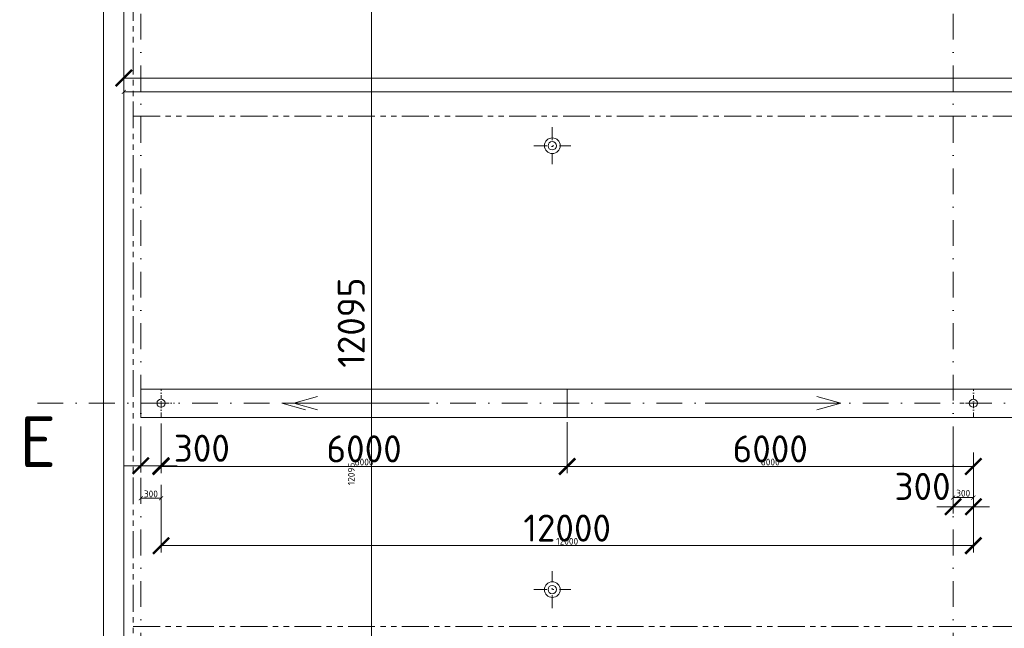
# Model space of a CAD drawing. Header units: millimetres. Extents: x -725694 to 5289369, y -1488057 to 2187451.
# Tile 572 of 656: x 304212 to 318757, y 209974 to 218967. Entities that reach past the tile are written whole.
import ezdxf

# ---------------------------------------------------------------- set-up
doc = ezdxf.new("R2010")
doc.units = ezdxf.units.MM
for name, pattern in [('CENTERX2', [101.6, 63.5, -12.7, 12.7, -12.7]), ('DASHDOT', [25.4, 12.7, -6.35, 0, -6.35]), ('PHANTOM2', [31.75, 15.875, -3.175, 3.175, -3.175, 3.175, -3.175])]:
    doc.linetypes.add(name, pattern=pattern)
doc.layers.get('Defpoints').update_dxf_attribs({"color": 8})
for name, color, linetype, lineweight in [('A99_N_koty-200', 5, 'Continuous', 5), ('A99_N_koty-200 @ 200', 5, 'Continuous', 5), ('A99_N_koty-200 @ 50 (2)', 5, 'Continuous', 5), ('A99_N_koty-vysk', 160, 'Continuous', 5), ('A99_N_txt-popis-200', 240, 'Continuous', 5), ('A99_S_kce-demolice', 30, 'Continuous', 20), ('A99_S_kce-pohl', 7, 'Continuous', 5), ('A99_S_osy', 1, 'CENTERX2', 5)]:
    doc.layers.add(name, color=color, linetype=linetype, lineweight=lineweight)
doc.styles.add('A99_kota', font='isocpeur.ttf', dxfattribs={"height": 2})
doc.styles.add('ad_popis 100', font='isocpeur.ttf', dxfattribs={"height": 200})
doc.dimstyles.new('A99_kota_200 new', dxfattribs={"dimscale": 200, "dimtxt": 2, "dimasz": 1.2, "dimexe": 0.5, "dimexo": 1.5, "dimgap": 0.3, "dimtad": 1, "dimdec": 0, "dimzin": 3, "dimdsep": 46, "dimtxsty": 'A99_kota', "dimblk": 'ARCHTICK', "dimcen": 2.5, "dimazin": 2, "dimtfac": 0.75, "dimtdec": 0, "dimtmove": 2, "dimatfit": 0, "dimfxl": 0, "dimtolj": 1, "dimtzin": 0, "dimlwd": 5, "dimlwe": 5, "dimarcsym": 0})

# ---------------------------------------------------------------- blocks, each defined once
blk = doc.blocks.new('_ArchTick')
at = {"color": 0, "linetype": 'ByBlock', "const_width": 0.15}
blk.add_lwpolyline([(-0.5, -0.5), (0.5, 0.5)], dxfattribs=at)
blk = doc.blocks.new('*D4861')
at = {"layer": 'A99_N_koty-200', "color": 0, "linetype": 'Continuous', "lineweight": 5, "transparency": 16777216}
for p, q in [((310210, 219345), (309310, 219345)), ((309410, 219345), (309410, 207250)), ((310210, 207250), (309310, 207250))]:
    blk.add_line(p, q, dxfattribs=at)
at = {"layer": 'Defpoints', "color": 0, "linetype": 'Continuous', "lineweight": 0, "transparency": 16777216}
for p in [(311930, 219345), (309410, 207250), (311955, 207250)]:
    blk.add_point(p, dxfattribs=at)
at = {"layer": 'A99_N_koty-200', "color": 0, "linetype": 'Continuous', "lineweight": 5, "transparency": 16777216, "xscale": 240, "yscale": 240, "zscale": 240}
for p, rotation in [((309410, 219345), 90.00000000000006), ((309410, 207250), 270.0000000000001)]:
    blk.add_blockref('_ArchTick', p, dxfattribs=dict(at, rotation=rotation))
at = {"layer": 'A99_N_koty-200', "color": 0, "linetype": 'Continuous', "transparency": 16777216, "insert": (309110, 214490), "char_height": 400, "attachment_point": 5, "rotation": 90, "style": 'A99_kota'}
blk.add_mtext('\\A1;12095', dxfattribs=at)
blk = doc.blocks.new('*D4862')
at = {"layer": 'A99_N_koty-200', "color": 0, "linetype": 'Continuous', "lineweight": 5, "transparency": 16777216}
for p, q in [((309610, 219345), (309385, 219345)), ((309410, 219345), (309410, 207250)), ((309610, 207250), (309385, 207250))]:
    blk.add_line(p, q, dxfattribs=at)
at = {"layer": 'Defpoints', "color": 0, "linetype": 'Continuous', "lineweight": 0, "transparency": 16777216}
for p in [(311930, 219345), (309410, 207250), (311955, 207250)]:
    blk.add_point(p, dxfattribs=at)
at = {"layer": 'A99_N_koty-200', "color": 0, "linetype": 'Continuous', "lineweight": 5, "transparency": 16777216, "xscale": 60, "yscale": 60, "zscale": 60}
for p, rotation in [((309410, 219345), 90.00000000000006), ((309410, 207250), 270.0000000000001)]:
    blk.add_blockref('_ArchTick', p, dxfattribs=dict(at, rotation=rotation))
at = {"layer": 'A99_N_koty-200', "color": 0, "linetype": 'Continuous', "transparency": 16777216, "insert": (309110, 212255), "char_height": 100, "attachment_point": 5, "rotation": 90, "style": 'A99_kota'}
blk.add_mtext('\\A1;12095', dxfattribs=at)
blk = doc.blocks.new('*D4879')
at = {"layer": 'A99_N_koty-200', "color": 0, "linetype": 'Continuous', "lineweight": 5, "transparency": 16777216}
for p, q in [((305750, 218105), (305750, 218205)), ((438440, 218105), (438440, 218205)), ((305750, 218105), (438440, 218105))]:
    blk.add_line(p, q, dxfattribs=at)
at = {"layer": 'Defpoints', "color": 0, "linetype": 'Continuous', "lineweight": 0, "transparency": 16777216}
for p in [(305750, 218100), (438440, 218105), (438440, 218105)]:
    blk.add_point(p, dxfattribs=at)
at = {"layer": 'A99_N_koty-200', "color": 0, "linetype": 'Continuous', "lineweight": 5, "transparency": 16777216, "xscale": 240, "yscale": 240, "zscale": 240, "rotation": 180}
blk.add_blockref('_ArchTick', (305750, 218105), dxfattribs=at)
at = {"layer": 'A99_N_koty-200', "color": 0, "linetype": 'Continuous', "lineweight": 5, "transparency": 16777216, "xscale": 240, "yscale": 240, "zscale": 240}
blk.add_blockref('_ArchTick', (438440, 218105), dxfattribs=at)
at = {"layer": 'A99_N_koty-200', "color": 0, "linetype": 'Continuous', "transparency": 16777216, "insert": (376950, 218405), "char_height": 400, "attachment_point": 5, "style": 'A99_kota'}
blk.add_mtext('\\A1;132690', dxfattribs=at)
blk = doc.blocks.new('*D4880')
at = {"layer": 'A99_N_koty-200', "color": 0, "linetype": 'Continuous', "lineweight": 5, "transparency": 16777216}
for p, q in [((305750, 218025), (305750, 217875)), ((305750, 217900), (438440, 217900)), ((438440, 218030), (438440, 217875))]:
    blk.add_line(p, q, dxfattribs=at)
at = {"layer": 'Defpoints', "color": 0, "linetype": 'Continuous', "lineweight": 0, "transparency": 16777216}
for p in [(305750, 218100), (438440, 218105), (438440, 217900)]:
    blk.add_point(p, dxfattribs=at)
at = {"layer": 'A99_N_koty-200', "color": 0, "linetype": 'Continuous', "lineweight": 5, "transparency": 16777216, "xscale": 60, "yscale": 60, "zscale": 60, "rotation": 180}
blk.add_blockref('_ArchTick', (305750, 217900), dxfattribs=at)
at = {"layer": 'A99_N_koty-200', "color": 0, "linetype": 'Continuous', "lineweight": 5, "transparency": 16777216, "xscale": 60, "yscale": 60, "zscale": 60}
blk.add_blockref('_ArchTick', (438440, 217900), dxfattribs=at)
at = {"layer": 'A99_N_koty-200', "color": 0, "linetype": 'Continuous', "transparency": 16777216, "insert": (372095, 217965), "char_height": 100, "attachment_point": 5, "style": 'A99_kota'}
blk.add_mtext('\\A1;132690', dxfattribs=at)
blk = doc.blocks.new('*D5674')
at = {"layer": 'A99_N_koty-200', "color": 0, "linetype": 'Continuous', "lineweight": 5, "transparency": 16777216}
for p, q in [((318000, 212570), (318000, 211670)), ((318300, 212570), (318300, 211670)), ((318000, 211770), (317760, 211770)), ((318000, 211770), (318300, 211770)), ((318300, 211770), (318540, 211770))]:
    blk.add_line(p, q, dxfattribs=at)
at = {"layer": 'Defpoints', "color": 0, "linetype": 'Continuous', "lineweight": 0, "transparency": 16777216}
for p in [(318300, 213300), (318000, 213035), (318300, 211770)]:
    blk.add_point(p, dxfattribs=at)
at = {"layer": 'A99_N_koty-200', "color": 0, "linetype": 'Continuous', "lineweight": 5, "transparency": 16777216, "xscale": 240, "yscale": 240, "zscale": 240}
blk.add_blockref('_ArchTick', (318000, 211770), dxfattribs=at)
at = {"layer": 'A99_N_koty-200', "color": 0, "linetype": 'Continuous', "lineweight": 5, "transparency": 16777216, "xscale": 240, "yscale": 240, "zscale": 240, "rotation": 180}
blk.add_blockref('_ArchTick', (318300, 211770), dxfattribs=at)
at = {"layer": 'A99_N_koty-200', "color": 0, "linetype": 'Continuous', "transparency": 16777216, "insert": (317550, 212070), "char_height": 400, "attachment_point": 5, "style": 'A99_kota'}
blk.add_mtext('\\A1;300', dxfattribs=at)
blk = doc.blocks.new('*D5675')
at = {"layer": 'A99_N_koty-200', "color": 0, "linetype": 'Continuous', "lineweight": 5, "transparency": 16777216}
for p, q in [((318000, 212105), (318000, 211880)), ((318300, 212105), (318300, 211880)), ((318000, 211905), (318300, 211905))]:
    blk.add_line(p, q, dxfattribs=at)
at = {"layer": 'Defpoints', "color": 0, "linetype": 'Continuous', "lineweight": 0, "transparency": 16777216}
for p in [(318300, 213300), (318000, 213035), (318300, 211905)]:
    blk.add_point(p, dxfattribs=at)
at = {"layer": 'A99_N_koty-200', "color": 0, "linetype": 'Continuous', "lineweight": 5, "transparency": 16777216, "xscale": 60, "yscale": 60, "zscale": 60, "rotation": 180}
blk.add_blockref('_ArchTick', (318000, 211905), dxfattribs=at)
at = {"layer": 'A99_N_koty-200', "color": 0, "linetype": 'Continuous', "lineweight": 5, "transparency": 16777216, "xscale": 60, "yscale": 60, "zscale": 60}
blk.add_blockref('_ArchTick', (318300, 211905), dxfattribs=at)
at = {"layer": 'A99_N_koty-200', "color": 0, "linetype": 'Continuous', "transparency": 16777216, "insert": (318150, 211970), "char_height": 100, "attachment_point": 5, "style": 'A99_kota'}
blk.add_mtext('\\A1;300', dxfattribs=at)
blk = doc.blocks.new('*D5677')
at = {"layer": 'A99_N_koty-200', "color": 0, "linetype": 'Continuous', "lineweight": 5, "transparency": 16777216}
for p, q in [((306300, 213000), (306300, 212274.5)), ((306000, 212725), (306000, 212274.5)), ((306000, 212374.5), (305760, 212374.5)), ((306000, 212374.5), (306300, 212374.5)), ((306300, 212374.5), (306540, 212374.5))]:
    blk.add_line(p, q, dxfattribs=at)
at = {"layer": 'Defpoints', "color": 0, "linetype": 'Continuous', "lineweight": 0, "transparency": 16777216}
for p in [(306300, 213300), (306000, 213025), (306300, 212374.5)]:
    blk.add_point(p, dxfattribs=at)
at = {"layer": 'A99_N_koty-200', "color": 0, "linetype": 'Continuous', "lineweight": 5, "transparency": 16777216, "xscale": 240, "yscale": 240, "zscale": 240}
blk.add_blockref('_ArchTick', (306000, 212374.5), dxfattribs=at)
at = {"layer": 'A99_N_koty-200', "color": 0, "linetype": 'Continuous', "lineweight": 5, "transparency": 16777216, "xscale": 240, "yscale": 240, "zscale": 240, "rotation": 180}
blk.add_blockref('_ArchTick', (306300, 212374.5), dxfattribs=at)
at = {"layer": 'A99_N_koty-200', "color": 0, "linetype": 'Continuous', "transparency": 16777216, "insert": (306902.5, 212634.5), "char_height": 400, "attachment_point": 5, "style": 'A99_kota'}
blk.add_mtext('\\A1;300', dxfattribs=at)
blk = doc.blocks.new('*D5678')
at = {"layer": 'A99_N_koty-200', "color": 0, "linetype": 'Continuous', "lineweight": 5, "transparency": 16777216}
for p, q in [((306000, 212095), (306000, 211870)), ((306300, 212095), (306300, 211870)), ((306000, 211895), (306300, 211895))]:
    blk.add_line(p, q, dxfattribs=at)
at = {"layer": 'Defpoints', "color": 0, "linetype": 'Continuous', "lineweight": 0, "transparency": 16777216}
for p in [(306300, 213300), (306000, 213025), (306300, 211895)]:
    blk.add_point(p, dxfattribs=at)
at = {"layer": 'A99_N_koty-200', "color": 0, "linetype": 'Continuous', "lineweight": 5, "transparency": 16777216, "xscale": 60, "yscale": 60, "zscale": 60, "rotation": 180}
blk.add_blockref('_ArchTick', (306000, 211895), dxfattribs=at)
at = {"layer": 'A99_N_koty-200', "color": 0, "linetype": 'Continuous', "lineweight": 5, "transparency": 16777216, "xscale": 60, "yscale": 60, "zscale": 60}
blk.add_blockref('_ArchTick', (306300, 211895), dxfattribs=at)
at = {"layer": 'A99_N_koty-200', "color": 0, "linetype": 'Continuous', "transparency": 16777216, "insert": (306150, 211960), "char_height": 100, "attachment_point": 5, "style": 'A99_kota'}
blk.add_mtext('\\A1;300', dxfattribs=at)
blk = doc.blocks.new('*D5680')
at = {"layer": 'A99_N_koty-200', "color": 0, "linetype": 'Continuous', "lineweight": 5, "transparency": 16777216}
for p, q in [((306300, 211995), (306300, 211095)), ((318300, 211995), (318300, 211095)), ((306300, 211195), (318300, 211195))]:
    blk.add_line(p, q, dxfattribs=at)
at = {"layer": 'Defpoints', "color": 0, "linetype": 'Continuous', "lineweight": 0, "transparency": 16777216}
for p in [(306300, 213300), (318300, 213300), (318300, 211195)]:
    blk.add_point(p, dxfattribs=at)
at = {"layer": 'A99_N_koty-200', "color": 0, "linetype": 'Continuous', "lineweight": 5, "transparency": 16777216, "xscale": 240, "yscale": 240, "zscale": 240, "rotation": 180}
blk.add_blockref('_ArchTick', (306300, 211195), dxfattribs=at)
at = {"layer": 'A99_N_koty-200', "color": 0, "linetype": 'Continuous', "lineweight": 5, "transparency": 16777216, "xscale": 240, "yscale": 240, "zscale": 240}
blk.add_blockref('_ArchTick', (318300, 211195), dxfattribs=at)
at = {"layer": 'A99_N_koty-200', "color": 0, "linetype": 'Continuous', "transparency": 16777216, "insert": (312300, 211455), "char_height": 400, "attachment_point": 5, "style": 'A99_kota'}
blk.add_mtext('\\A1;12000', dxfattribs=at)
blk = doc.blocks.new('*D5681')
at = {"layer": 'A99_N_koty-200', "color": 0, "linetype": 'Continuous', "lineweight": 5, "transparency": 16777216}
for p, q in [((306300, 211395), (306300, 211170)), ((318300, 211395), (318300, 211170)), ((306300, 211195), (318300, 211195))]:
    blk.add_line(p, q, dxfattribs=at)
at = {"layer": 'Defpoints', "color": 0, "linetype": 'Continuous', "lineweight": 0, "transparency": 16777216}
for p in [(306300, 213300), (318300, 213300), (318300, 211195)]:
    blk.add_point(p, dxfattribs=at)
at = {"layer": 'A99_N_koty-200', "color": 0, "linetype": 'Continuous', "lineweight": 5, "transparency": 16777216, "xscale": 60, "yscale": 60, "zscale": 60, "rotation": 180}
blk.add_blockref('_ArchTick', (306300, 211195), dxfattribs=at)
at = {"layer": 'A99_N_koty-200', "color": 0, "linetype": 'Continuous', "lineweight": 5, "transparency": 16777216, "xscale": 60, "yscale": 60, "zscale": 60}
blk.add_blockref('_ArchTick', (318300, 211195), dxfattribs=at)
at = {"layer": 'A99_N_koty-200', "color": 0, "linetype": 'Continuous', "transparency": 16777216, "insert": (312300, 211260), "char_height": 100, "attachment_point": 5, "style": 'A99_kota'}
blk.add_mtext('\\A1;12000', dxfattribs=at)
blk = doc.blocks.new('*D5683')
at = {"layer": 'A99_N_koty-200', "color": 0, "linetype": 'Continuous', "lineweight": 5, "transparency": 16777216}
for p, q in [((312300, 213020), (312300, 212265)), ((306300, 212390), (306300, 212265)), ((306300, 212365), (312300, 212365))]:
    blk.add_line(p, q, dxfattribs=at)
at = {"layer": 'Defpoints', "color": 0, "linetype": 'Continuous', "lineweight": 0, "transparency": 16777216}
for p in [(312300, 213320), (306300, 212690), (312300, 212365)]:
    blk.add_point(p, dxfattribs=at)
at = {"layer": 'A99_N_koty-200', "color": 0, "linetype": 'Continuous', "lineweight": 5, "transparency": 16777216, "xscale": 240, "yscale": 240, "zscale": 240, "rotation": 180}
blk.add_blockref('_ArchTick', (306300, 212365), dxfattribs=at)
at = {"layer": 'A99_N_koty-200', "color": 0, "linetype": 'Continuous', "lineweight": 5, "transparency": 16777216, "xscale": 240, "yscale": 240, "zscale": 240}
blk.add_blockref('_ArchTick', (312300, 212365), dxfattribs=at)
at = {"layer": 'A99_N_koty-200', "color": 0, "linetype": 'Continuous', "transparency": 16777216, "insert": (309300, 212625), "char_height": 400, "attachment_point": 5, "style": 'A99_kota'}
blk.add_mtext('\\A1;6000', dxfattribs=at)
blk = doc.blocks.new('*D5684')
at = {"layer": 'A99_N_koty-200', "color": 0, "linetype": 'Continuous', "lineweight": 5, "transparency": 16777216}
for p, q in [((306300, 212565), (306300, 212340)), ((312300, 212565), (312300, 212340)), ((306300, 212365), (312300, 212365))]:
    blk.add_line(p, q, dxfattribs=at)
at = {"layer": 'Defpoints', "color": 0, "linetype": 'Continuous', "lineweight": 0, "transparency": 16777216}
for p in [(312300, 213320), (306300, 212690), (312300, 212365)]:
    blk.add_point(p, dxfattribs=at)
at = {"layer": 'A99_N_koty-200', "color": 0, "linetype": 'Continuous', "lineweight": 5, "transparency": 16777216, "xscale": 60, "yscale": 60, "zscale": 60, "rotation": 180}
blk.add_blockref('_ArchTick', (306300, 212365), dxfattribs=at)
at = {"layer": 'A99_N_koty-200', "color": 0, "linetype": 'Continuous', "lineweight": 5, "transparency": 16777216, "xscale": 60, "yscale": 60, "zscale": 60}
blk.add_blockref('_ArchTick', (312300, 212365), dxfattribs=at)
at = {"layer": 'A99_N_koty-200', "color": 0, "linetype": 'Continuous', "transparency": 16777216, "insert": (309300, 212430), "char_height": 100, "attachment_point": 5, "style": 'A99_kota'}
blk.add_mtext('\\A1;6000', dxfattribs=at)
blk = doc.blocks.new('*D5686')
at = {"layer": 'A99_N_koty-200', "color": 0, "linetype": 'Continuous', "lineweight": 5, "transparency": 16777216}
for p, q in [((312300, 213020), (312300, 212265)), ((318300, 212390), (318300, 212265)), ((318300, 212365), (312300, 212365))]:
    blk.add_line(p, q, dxfattribs=at)
at = {"layer": 'Defpoints', "color": 0, "linetype": 'Continuous', "lineweight": 0, "transparency": 16777216}
for p in [(312300, 213320), (318300, 212690), (312300, 212365)]:
    blk.add_point(p, dxfattribs=at)
at = {"layer": 'A99_N_koty-200', "color": 0, "linetype": 'Continuous', "lineweight": 5, "transparency": 16777216, "xscale": 240, "yscale": 240, "zscale": 240, "rotation": 180}
blk.add_blockref('_ArchTick', (312300, 212365), dxfattribs=at)
at = {"layer": 'A99_N_koty-200', "color": 0, "linetype": 'Continuous', "lineweight": 5, "transparency": 16777216, "xscale": 240, "yscale": 240, "zscale": 240}
blk.add_blockref('_ArchTick', (318300, 212365), dxfattribs=at)
at = {"layer": 'A99_N_koty-200', "color": 0, "linetype": 'Continuous', "transparency": 16777216, "insert": (315300, 212625), "char_height": 400, "attachment_point": 5, "style": 'A99_kota'}
blk.add_mtext('\\A1;6000', dxfattribs=at)
blk = doc.blocks.new('*D5687')
at = {"layer": 'A99_N_koty-200', "color": 0, "linetype": 'Continuous', "lineweight": 5, "transparency": 16777216}
for p, q in [((312300, 212565), (312300, 212340)), ((318300, 212565), (318300, 212340)), ((318300, 212365), (312300, 212365))]:
    blk.add_line(p, q, dxfattribs=at)
at = {"layer": 'Defpoints', "color": 0, "linetype": 'Continuous', "lineweight": 0, "transparency": 16777216}
for p in [(312300, 213320), (318300, 212690), (312300, 212365)]:
    blk.add_point(p, dxfattribs=at)
at = {"layer": 'A99_N_koty-200', "color": 0, "linetype": 'Continuous', "lineweight": 5, "transparency": 16777216, "xscale": 60, "yscale": 60, "zscale": 60, "rotation": 180}
blk.add_blockref('_ArchTick', (312300, 212365), dxfattribs=at)
at = {"layer": 'A99_N_koty-200', "color": 0, "linetype": 'Continuous', "lineweight": 5, "transparency": 16777216, "xscale": 60, "yscale": 60, "zscale": 60}
blk.add_blockref('_ArchTick', (318300, 212365), dxfattribs=at)
at = {"layer": 'A99_N_koty-200', "color": 0, "linetype": 'Continuous', "transparency": 16777216, "insert": (315300, 212430), "char_height": 100, "attachment_point": 5, "style": 'A99_kota'}
blk.add_mtext('\\A1;6000', dxfattribs=at)
blk = doc.blocks.new('*U6123')
at = {"layer": 'A99_N_koty-200 @ 200', "linetype": 'Continuous'}
dim = blk.add_linear_dim(base=(309410, 207250), p1=(311930, 219345), p2=(311955, 207250), angle=270, dimstyle='A99_kota_200 new', override={"dimscale": 200, "dimtix": 1, "dimtofl": 1, "dimtmove": 2, "dimatfit": 0}, dxfattribs=at)
dim.commit()
dim.dimension.update_dxf_attribs({"geometry": '*D4861', "text_midpoint": (309110, 214490), "dimtype": 128})
at = {"layer": 'A99_N_koty-200 @ 50 (2)', "linetype": 'Continuous'}
dim = blk.add_linear_dim(base=(309410, 207250), p1=(311930, 219345), p2=(311955, 207250), angle=270, dimstyle='A99_kota_200 new', override={"dimscale": 50, "dimtix": 1, "dimtofl": 1, "dimtmove": 2, "dimatfit": 0}, dxfattribs=at)
dim.commit()
dim.dimension.update_dxf_attribs({"geometry": '*D4862', "text_midpoint": (309110, 212255), "dimtype": 128})
blk = doc.blocks.new('*U6129')
at = {"layer": 'A99_N_koty-200 @ 200', "linetype": 'Continuous'}
dim = blk.add_linear_dim(base=(438440, 218105), p1=(305750, 218100), p2=(438440, 218105), dimstyle='A99_kota_200 new', override={"dimscale": 200, "dimtix": 1, "dimtofl": 1, "dimtmove": 2, "dimatfit": 0}, dxfattribs=at)
dim.commit()
dim.dimension.update_dxf_attribs({"geometry": '*D4879', "text_midpoint": (376950, 218405), "dimtype": 128})
at = {"layer": 'A99_N_koty-200 @ 50 (2)', "linetype": 'Continuous'}
dim = blk.add_linear_dim(base=(438440, 217900), p1=(305750, 218100), p2=(438440, 218105), dimstyle='A99_kota_200 new', override={"dimscale": 50, "dimtix": 1, "dimtofl": 1, "dimtmove": 2, "dimatfit": 0}, dxfattribs=at)
dim.commit()
dim.dimension.update_dxf_attribs({"geometry": '*D4880', "text_midpoint": (372095, 217965)})
blk = doc.blocks.new('*U6389')
at = {"layer": 'A99_N_koty-200 @ 200', "linetype": 'Continuous'}
dim = blk.add_linear_dim(base=(318300, 211770), p1=(318000, 213035), p2=(318300, 213300), dimstyle='A99_kota_200 new', override={"dimscale": 200, "dimtix": 1, "dimtofl": 1, "dimtmove": 2, "dimatfit": 0}, dxfattribs=at)
dim.commit()
dim.dimension.update_dxf_attribs({"geometry": '*D5674', "text_midpoint": (317550, 212070), "dimtype": 128})
at = {"layer": 'A99_N_koty-200 @ 50 (2)', "linetype": 'Continuous'}
dim = blk.add_linear_dim(base=(318300, 211905), p1=(318000, 213035), p2=(318300, 213300), dimstyle='A99_kota_200 new', override={"dimscale": 50, "dimtix": 1, "dimtofl": 1, "dimtmove": 2, "dimatfit": 0}, dxfattribs=at)
dim.commit()
dim.dimension.update_dxf_attribs({"geometry": '*D5675', "text_midpoint": (318150, 211970)})
blk = doc.blocks.new('*U6390')
at = {"layer": 'A99_N_koty-200 @ 200', "linetype": 'Continuous'}
dim = blk.add_linear_dim(base=(306300, 212374.5), p1=(306000, 213025), p2=(306300, 213300), dimstyle='A99_kota_200 new', override={"dimscale": 200, "dimtix": 1, "dimtofl": 1, "dimtmove": 2, "dimatfit": 0}, dxfattribs=at)
dim.commit()
dim.dimension.update_dxf_attribs({"geometry": '*D5677', "text_midpoint": (306902.5, 212634.5), "dimtype": 128})
at = {"layer": 'A99_N_koty-200 @ 50 (2)', "linetype": 'Continuous'}
dim = blk.add_linear_dim(base=(306300, 211895), p1=(306000, 213025), p2=(306300, 213300), dimstyle='A99_kota_200 new', override={"dimscale": 50, "dimtix": 1, "dimtofl": 1, "dimtmove": 2, "dimatfit": 0}, dxfattribs=at)
dim.commit()
dim.dimension.update_dxf_attribs({"geometry": '*D5678', "text_midpoint": (306150, 211960)})
blk = doc.blocks.new('*U6391')
at = {"layer": 'A99_N_koty-200 @ 200', "linetype": 'Continuous'}
dim = blk.add_linear_dim(base=(318300, 211195), p1=(306300, 213300), p2=(318300, 213300), dimstyle='A99_kota_200 new', override={"dimscale": 200, "dimtix": 1, "dimtofl": 1, "dimtmove": 2, "dimatfit": 0}, dxfattribs=at)
dim.commit()
dim.dimension.update_dxf_attribs({"geometry": '*D5680', "text_midpoint": (312300, 211455)})
at = {"layer": 'A99_N_koty-200 @ 50 (2)', "linetype": 'Continuous'}
dim = blk.add_linear_dim(base=(318300, 211195), p1=(306300, 213300), p2=(318300, 213300), dimstyle='A99_kota_200 new', override={"dimscale": 50, "dimtix": 1, "dimtofl": 1, "dimtmove": 2, "dimatfit": 0}, dxfattribs=at)
dim.commit()
dim.dimension.update_dxf_attribs({"geometry": '*D5681', "text_midpoint": (312300, 211260)})
blk = doc.blocks.new('*U6392')
at = {"layer": 'A99_N_koty-200 @ 200', "linetype": 'Continuous'}
dim = blk.add_linear_dim(base=(312300, 212365), p1=(306300, 212690), p2=(312300, 213319.6), dimstyle='A99_kota_200 new', override={"dimscale": 200, "dimtix": 1, "dimtofl": 1, "dimtmove": 2, "dimatfit": 0}, dxfattribs=at)
dim.commit()
dim.dimension.update_dxf_attribs({"geometry": '*D5683', "text_midpoint": (309300, 212625)})
at = {"layer": 'A99_N_koty-200 @ 50 (2)', "linetype": 'Continuous'}
dim = blk.add_linear_dim(base=(312300, 212365), p1=(306300, 212690), p2=(312300, 213319.6), dimstyle='A99_kota_200 new', override={"dimscale": 50, "dimtix": 1, "dimtofl": 1, "dimtmove": 2, "dimatfit": 0}, dxfattribs=at)
dim.commit()
dim.dimension.update_dxf_attribs({"geometry": '*D5684', "text_midpoint": (309300, 212430)})
blk = doc.blocks.new('*U6393')
at = {"layer": 'A99_N_koty-200 @ 200', "linetype": 'Continuous'}
dim = blk.add_linear_dim(base=(312300, 212365), p1=(318300, 212690), p2=(312300, 213319.6), angle=180, dimstyle='A99_kota_200 new', override={"dimscale": 200, "dimtix": 1, "dimtofl": 1, "dimtmove": 2, "dimatfit": 0}, dxfattribs=at)
dim.commit()
dim.dimension.update_dxf_attribs({"geometry": '*D5686', "text_midpoint": (315300, 212625)})
at = {"layer": 'A99_N_koty-200 @ 50 (2)', "linetype": 'Continuous'}
dim = blk.add_linear_dim(base=(312300, 212365), p1=(318300, 212690), p2=(312300, 213319.6), angle=180, dimstyle='A99_kota_200 new', override={"dimscale": 50, "dimtix": 1, "dimtofl": 1, "dimtmove": 2, "dimatfit": 0}, dxfattribs=at)
dim.commit()
dim.dimension.update_dxf_attribs({"geometry": '*D5687', "text_midpoint": (315300, 212430)})

msp = doc.modelspace()

# ---------------------------------------------------------------- linework, layer by layer
at = {"layer": 'A99_N_koty-vysk'}
for points in [[(308260, 213300), (308610, 213400)], [(316340, 213300), (315990, 213400)], [(316340, 213300), (315990, 213400)], [(308085, 213300), (310085, 213300)], [(308085, 213300), (308435, 213200)], [(308260, 213300), (310260, 213300)], [(308260, 213300), (308610, 213200)], [(316340, 213300), (314340, 213300)], [(316340, 213300), (314340, 213300)], [(316340, 213300), (315990, 213200)], [(316340, 213300), (315990, 213200)]]:
    msp.add_lwpolyline(points, dxfattribs=at)
at = {"layer": 'A99_S_kce-demolice', "linetype": 'PHANTOM2', "lineweight": 9, "ltscale": 25}
for points in [[(305888.2, 232840.2), (305888.2, 176711.8)], [(305888.2, 217540), (438385, 217540)], [(305888.2, 210000), (438385, 210000)]]:
    msp.add_lwpolyline(points, dxfattribs=at)
at = {"layer": 'A99_S_kce-demolice', "linetype": 'DASHDOT', "lineweight": 5, "ltscale": 15}
for points in [[(312080, 217377.5), (312080, 216832.5)], [(311807.5, 217105), (312352.5, 217105)], [(312080, 210273), (312080, 210818)], [(311807.5, 210545.5), (312352.5, 210545.5)]]:
    msp.add_lwpolyline(points, dxfattribs=at)
at = {"layer": 'A99_S_kce-demolice', "linetype": 'Continuous', "lineweight": 5, "ltscale": 0.5}
for centre, radius in [((312080, 217105), 116), ((312080, 217105), 62.5), ((312080, 210545.5), 116), ((312080, 210545.5), 62.5)]:
    msp.add_circle(centre, radius, dxfattribs=at)
at = {"layer": 'A99_S_kce-pohl', "linetype": 'Continuous', "lineweight": 9}
for points in [[(305450, 176350), (305450, 239477.5)], [(305750, 176350), (305750, 239477.5)]]:
    msp.add_lwpolyline(points, dxfattribs=at)
at = {"layer": 'A99_S_kce-pohl', "linetype": 'Continuous', "ltscale": 25}
msp.add_lwpolyline([(450690, 213090), (450690, 213510), (306000, 213510), (306000, 213090)], close=True, dxfattribs=at)
at = {"layer": 'A99_S_kce-pohl', "linetype": 'DASHDOT', "lineweight": 5, "ltscale": 5}
for points in [[(306300, 213100), (306300, 213500)], [(306300, 213100), (306300, 213500)], [(318300, 213100), (318300, 213500)], [(318300, 213100), (318300, 213500)], [(306100, 213300), (306500, 213300)], [(306100, 213300), (306500, 213300)], [(318100, 213300), (318500, 213300)], [(318100, 213300), (318500, 213300)]]:
    msp.add_lwpolyline(points, dxfattribs=at)
at = {"layer": 'A99_S_kce-pohl', "linetype": 'Continuous', "ltscale": 25}
msp.add_lwpolyline([(312300, 213090), (312300, 213510)], dxfattribs=at)
at = {"layer": 'A99_S_kce-pohl', "linetype": 'Continuous'}
for centre in [(306300, 213300), (306300, 213300), (318300, 213300), (318300, 213300)]:
    msp.add_circle(centre, 60, dxfattribs=at)
at = {"layer": 'A99_S_osy', "linetype": 'DASHDOT', "lineweight": 5, "ltscale": 30}
for points in [[(306000, 250300), (306000, 175600)], [(318000, 250300), (318000, 175430)], [(479375, 213300), (304375, 213300)]]:
    msp.add_lwpolyline(points, dxfattribs=at)

# ---------------------------------------------------------------- block references
at = {"layer": 'A99_N_koty-200', "color": 3, "linetype": 'Continuous', "lineweight": 0}
for name in ['*U6123', '*U6129', '*U6390', '*U6392', '*U6391', '*U6393', '*U6389']:
    msp.add_blockref(name, (0, 0), dxfattribs=at)

# ---------------------------------------------------------------- texts
at = {"layer": 'A99_N_txt-popis-200', "color": 1, "lineweight": 0, "insert": (304211.5, 213105), "char_height": 750, "attachment_point": 1, "style": 'ad_popis 100', "bg_fill": 3, "box_fill_scale": 1, "bg_fill_color": 256, "bg_fill_transparency": 0}
msp.add_mtext_dynamic_manual_height_columns('E', width=832.5, gutter_width=1000, heights=[0], dxfattribs=at)

doc.saveas('drawing.dxf')
